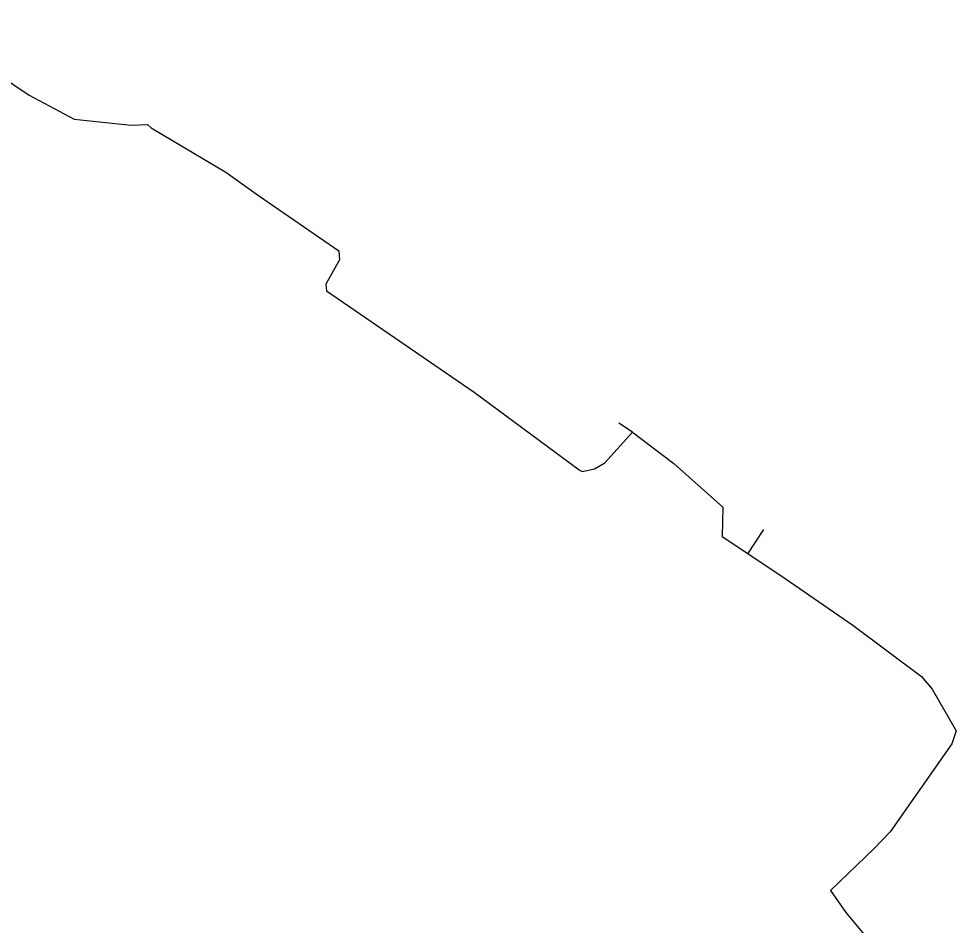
# Model space of a CAD drawing. Extents: x -651943 to -618711, y -1138561 to -1100552.
# Drawn here: x -631849.5 to -631764.6, y -1115249.8 to -1115167.6 of the extents above; entities that cross this region are included whole.
import ezdxf

# ---------------------------------------------------------------- set-up
doc = ezdxf.new("R2010")
doc.units = 0
doc.layers.add('KT optika', color=7, linetype='Continuous')
doc.layers.add('KT trasa', color=7, linetype='Continuous')

msp = doc.modelspace()

# ---------------------------------------------------------------- linework, layer by layer
at = {"layer": 'KT optika'}
for p, q in [((-631858.886, -1115167.6), (-631848.596, -1115174.54)), ((-631848.596, -1115174.54), (-631844.506, -1115176.72)), ((-631844.506, -1115176.72), (-631839.326, -1115177.25)), ((-631839.326, -1115177.25), (-631837.846, -1115177.2)), ((-631837.516, -1115177.49), (-631837.846, -1115177.2)), ((-631837.516, -1115177.49), (-631830.766, -1115181.51)), ((-631830.766, -1115181.51), (-631827.796, -1115183.64)), ((-631827.796, -1115183.64), (-631820.506, -1115188.63)), ((-631820.506, -1115188.63), (-631820.446, -1115189.47)), ((-631820.446, -1115189.47), (-631821.686, -1115191.67)), ((-631821.686, -1115191.67), (-631821.626, -1115192.28)), ((-631821.626, -1115192.28), (-631808.236, -1115201.47)), ((-631808.236, -1115201.47), (-631798.746, -1115208.5)), ((-631793.906, -1115205.08), (-631795.136, -1115204.273)), ((-631796.396, -1115207.86), (-631793.906, -1115205.08)), ((-631793.906, -1115205.08), (-631790.156, -1115207.92)), ((-631797.336, -1115208.42), (-631796.396, -1115207.86)), ((-631790.156, -1115207.92), (-631785.706, -1115211.9)), ((-631798.746, -1115208.5), (-631798.456, -1115208.65)), ((-631798.456, -1115208.65), (-631797.336, -1115208.42)), ((-631785.706, -1115211.9), (-631785.776, -1115214.55)), ((-631783.437, -1115216.104), (-631781.984, -1115213.917)), ((-631785.776, -1115214.55), (-631780.536, -1115218.03)), ((-631780.536, -1115218.03), (-631773.926, -1115222.59)), ((-631773.926, -1115222.59), (-631767.696, -1115227.24)), ((-631767.696, -1115227.24), (-631766.746, -1115228.4)), ((-631766.746, -1115228.4), (-631764.556, -1115232.16)), ((-631764.556, -1115232.16), (-631764.946, -1115233.33)), ((-631764.946, -1115233.33), (-631770.556, -1115241.32)), ((-631770.556, -1115241.32), (-631771.986, -1115242.85)), ((-631771.986, -1115242.85), (-631775.966, -1115246.63)), ((-631775.966, -1115246.63), (-631774.576, -1115248.65)), ((-631774.576, -1115248.65), (-631772.946, -1115250.59))]:
    msp.add_line(p, q, dxfattribs=at)
at = {"layer": 'KT trasa'}
for p, q in [((-631858.886, -1115167.6), (-631848.596, -1115174.54)), ((-631848.596, -1115174.54), (-631844.506, -1115176.72)), ((-631844.506, -1115176.72), (-631839.326, -1115177.25)), ((-631839.326, -1115177.25), (-631837.846, -1115177.2)), ((-631837.516, -1115177.49), (-631837.846, -1115177.2)), ((-631837.516, -1115177.49), (-631830.766, -1115181.51)), ((-631830.766, -1115181.51), (-631827.796, -1115183.64)), ((-631827.796, -1115183.64), (-631820.506, -1115188.63)), ((-631820.506, -1115188.63), (-631820.446, -1115189.47)), ((-631820.446, -1115189.47), (-631821.686, -1115191.67)), ((-631821.686, -1115191.67), (-631821.626, -1115192.28)), ((-631821.626, -1115192.28), (-631808.236, -1115201.47)), ((-631808.236, -1115201.47), (-631798.746, -1115208.5)), ((-631793.906, -1115205.08), (-631795.136, -1115204.273)), ((-631796.396, -1115207.86), (-631793.906, -1115205.08)), ((-631793.906, -1115205.08), (-631790.156, -1115207.92)), ((-631797.336, -1115208.42), (-631796.396, -1115207.86)), ((-631790.156, -1115207.92), (-631785.706, -1115211.9)), ((-631798.746, -1115208.5), (-631798.456, -1115208.65)), ((-631798.456, -1115208.65), (-631797.336, -1115208.42)), ((-631785.706, -1115211.9), (-631785.776, -1115214.55)), ((-631783.437, -1115216.104), (-631781.984, -1115213.917)), ((-631785.776, -1115214.55), (-631780.536, -1115218.03)), ((-631780.536, -1115218.03), (-631773.926, -1115222.59)), ((-631773.926, -1115222.59), (-631767.696, -1115227.24)), ((-631767.696, -1115227.24), (-631766.746, -1115228.4)), ((-631766.746, -1115228.4), (-631764.556, -1115232.16)), ((-631764.556, -1115232.16), (-631764.946, -1115233.33)), ((-631764.946, -1115233.33), (-631770.556, -1115241.32)), ((-631770.556, -1115241.32), (-631771.986, -1115242.85)), ((-631771.986, -1115242.85), (-631775.966, -1115246.63)), ((-631775.966, -1115246.63), (-631774.576, -1115248.65)), ((-631774.576, -1115248.65), (-631772.946, -1115250.59))]:
    msp.add_line(p, q, dxfattribs=at)

doc.saveas('drawing.dxf')
